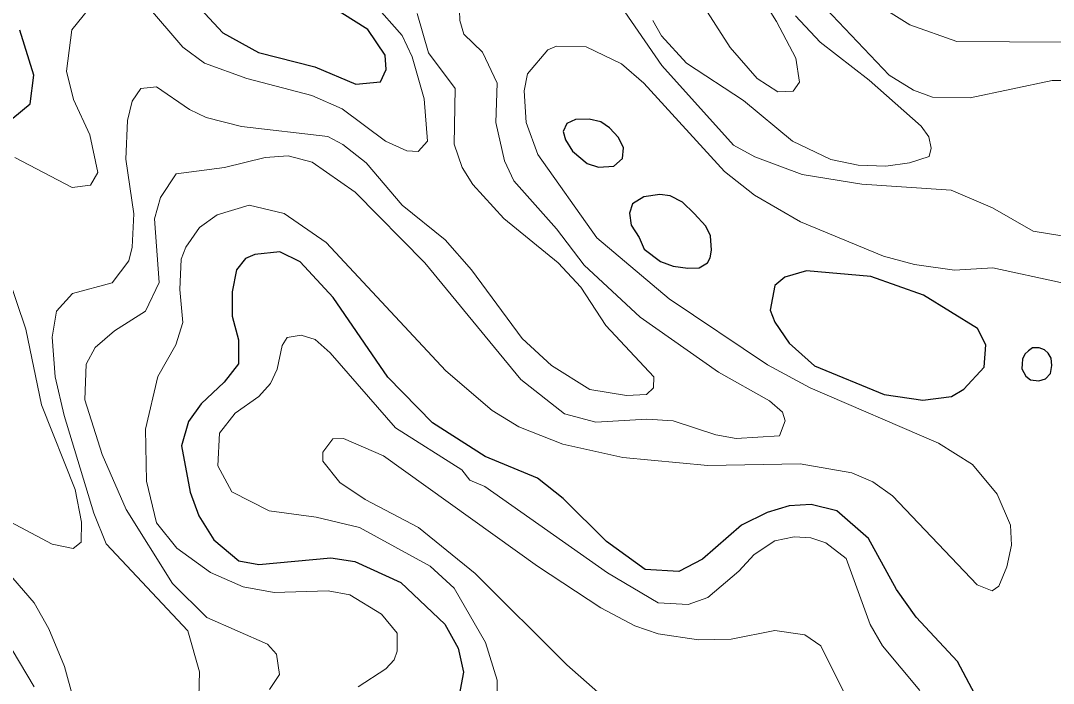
# Model space of a CAD drawing. Extents: x 673.6 to 698.9, y 7012 to 7040.1.
# Drawn here: x 685.993 to 687.062, y 7017.788 to 7018.474 of the extents above; entities that cross this region are included whole.
import ezdxf

# ---------------------------------------------------------------- set-up
doc = ezdxf.new("R2010")
doc.units = 0
doc.header["$LTSCALE"] = 0.032
doc.layers.add('1', color=7, linetype='Continuous', lineweight=25)
doc.layers.add('2', color=7, linetype='Continuous', lineweight=13)

msp = doc.modelspace()

# ---------------------------------------------------------------- linework, layer by layer
at = {"layer": '1'}
for points in [[(686.1417, 7018.5266), (686.2021, 7018.4613), (686.2391, 7018.441), (686.2973, 7018.4261), (686.34, 7018.4082), (686.3654, 7018.4106), (686.3712, 7018.4232), (686.3704, 7018.438), (686.3522, 7018.4647), (686.3011, 7018.497)], [(685.9846, 7018.3728), (686.0028, 7018.3877), (686.0063, 7018.4173), (685.9919, 7018.464)], [(686.981, 7017.7769), (686.9629, 7017.8105), (686.9202, 7017.8566), (686.8998, 7017.885), (686.8709, 7017.938), (686.838, 7017.9667), (686.8116, 7017.9731), (686.7888, 7017.9716), (686.7659, 7017.9648), (686.7395, 7017.9519), (686.6991, 7017.9164), (686.6746, 7017.9039), (686.6396, 7017.9058), (686.5994, 7017.935), (686.5545, 7017.9792), (686.5282, 7018.0004), (686.474, 7018.0227), (686.4193, 7018.0577), (686.3732, 7018.1048), (686.3165, 7018.1875), (686.2822, 7018.2241), (686.2611, 7018.2345), (686.2352, 7018.2319), (686.2256, 7018.2277), (686.2162, 7018.216), (686.2119, 7018.1931), (686.2119, 7018.168), (686.2184, 7018.1434), (686.2183, 7018.1188), (686.2037, 7018.0999), (686.1796, 7018.0773), (686.1668, 7018.0589), (686.1594, 7018.0337), (686.1683, 7017.986), (686.1772, 7017.9614), (686.193, 7017.9364), (686.2188, 7017.9149), (686.2395, 7017.9109), (686.3141, 7017.9181), (686.3388, 7017.914), (686.3864, 7017.8925), (686.4321, 7017.8492), (686.446, 7017.8246), (686.4515, 7017.7997), (686.4459, 7017.7704)]]:
    msp.add_lwpolyline(points, dxfattribs=at)
for points in [[(686.5817, 7018.372), (686.5673, 7018.3716), (686.5583, 7018.3675), (686.5546, 7018.359), (686.557, 7018.3504), (686.5642, 7018.3387), (686.5796, 7018.326), (686.5913, 7018.3222), (686.607, 7018.3233), (686.616, 7018.3312), (686.6173, 7018.3421), (686.6118, 7018.3531), (686.6026, 7018.3631), (686.5937, 7018.3692)], [(686.6335, 7018.2495), (686.6386, 7018.2375), (686.6554, 7018.2245), (686.6684, 7018.2197), (686.6839, 7018.2176), (686.6955, 7018.218), (686.7041, 7018.2231), (686.7069, 7018.2283), (686.7082, 7018.2365), (686.7072, 7018.2512), (686.7024, 7018.2612), (686.6904, 7018.2742), (686.6784, 7018.2859), (686.6654, 7018.2927), (686.6547, 7018.2941), (686.6383, 7018.2914), (686.6266, 7018.2842), (686.6235, 7018.2746), (686.6252, 7018.2622)], [(686.8732, 7018.2092), (686.8068, 7018.2149), (686.7843, 7018.2083), (686.7739, 7018.1997), (686.7691, 7018.1742), (686.7738, 7018.1619), (686.7886, 7018.14), (686.815, 7018.1167), (686.8871, 7018.0871), (686.9272, 7018.081), (686.9568, 7018.085), (686.9695, 7018.0925), (686.9908, 7018.1151), (686.9924, 7018.1385), (686.9836, 7018.1553), (686.9277, 7018.1898)], [(687.0295, 7018.1137), (687.0338, 7018.1061), (687.0388, 7018.102), (687.0473, 7018.1011), (687.0543, 7018.1033), (687.0595, 7018.1088), (687.0607, 7018.1169), (687.0602, 7018.1246), (687.0568, 7018.1298), (687.0532, 7018.1332), (687.0476, 7018.1354), (687.0408, 7018.1354), (687.0365, 7018.132), (687.0327, 7018.1287), (687.0304, 7018.1235), (687.0299, 7018.1187)]]:
    msp.add_lwpolyline(points, close=True, dxfattribs=at)
at = {"layer": '2'}
for points in [[(686.7286, 7018.548), (686.7755, 7018.4729), (686.7955, 7018.4352), (686.7994, 7018.4103), (686.793, 7018.4009), (686.777, 7018.4001), (686.7555, 7018.414), (686.7276, 7018.4461), (686.6832, 7018.5159)], [(687.0711, 7018.2511), (687.0415, 7018.2561), (686.9992, 7018.2802), (686.9565, 7018.2983), (686.864, 7018.3045), (686.8023, 7018.3147), (686.7533, 7018.3329), (686.7311, 7018.345), (686.6568, 7018.4273), (686.5833, 7018.5343)], [(686.4648, 7018.5187), (686.452, 7018.5052), (686.4469, 7018.4947), (686.4477, 7018.4741), (686.4518, 7018.46), (686.4712, 7018.4411)], [(686.0706, 7018.4951), (686.0459, 7018.4643), (686.0402, 7018.4215), (686.0477, 7018.3921), (686.0643, 7018.3558), (686.0727, 7018.3166), (686.0653, 7018.3036), (686.0462, 7018.3013), (685.9867, 7018.3323)], [(686.3584, 7018.4916), (686.3879, 7018.4586), (686.3983, 7018.4363), (686.4108, 7018.3929), (686.414, 7018.3492), (686.4046, 7018.3384), (686.3928, 7018.3391), (686.3708, 7018.349), (686.3257, 7018.3827), (686.2943, 7018.3964), (686.2271, 7018.4141), (686.1833, 7018.4297), (686.1609, 7018.4463), (686.1231, 7018.4902)], [(686.8202, 7018.4933), (686.8921, 7018.4173), (686.9176, 7018.4019), (686.937, 7018.3948), (686.9763, 7018.3941), (687.0612, 7018.4121), (687.101, 7018.4121)], [(687.0714, 7018.4516), (686.9625, 7018.4523), (686.9136, 7018.4696), (686.8732, 7018.4947)], [(686.0287, 7018.1053), (686.0254, 7018.1464), (686.0299, 7018.1733), (686.0465, 7018.1916), (686.0876, 7018.2027), (686.1048, 7018.2253), (686.1084, 7018.2395), (686.11, 7018.2738), (686.1018, 7018.3304), (686.1035, 7018.3706), (686.1084, 7018.3906), (686.1174, 7018.4036), (686.1334, 7018.4055), (686.1675, 7018.3818), (686.1849, 7018.3737), (686.2215, 7018.3642), (686.3108, 7018.354), (686.3265, 7018.3457), (686.3507, 7018.3266), (686.388, 7018.2829), (686.4326, 7018.2471), (686.4598, 7018.216), (686.5121, 7018.1448), (686.5425, 7018.1169), (686.5824, 7018.0922), (686.6203, 7018.0859), (686.6408, 7018.087), (686.6482, 7018.0937), (686.6485, 7018.1053), (686.5987, 7018.1585), (686.5731, 7018.1979), (686.5495, 7018.2231), (686.4932, 7018.2691), (686.4611, 7018.3043), (686.4502, 7018.3218), (686.4419, 7018.3459), (686.4427, 7018.4036), (686.4152, 7018.4404), (686.4035, 7018.4811)], [(686.6474, 7018.4741), (686.6565, 7018.458), (686.6824, 7018.4299), (686.7413, 7018.3913), (686.7921, 7018.3493), (686.8317, 7018.3302), (686.8602, 7018.3243), (686.8887, 7018.3234), (686.9133, 7018.3266), (686.9337, 7018.3332), (686.9356, 7018.342), (686.9333, 7018.3538), (686.9255, 7018.3648), (686.8716, 7018.4124), (686.8207, 7018.4515), (686.7953, 7018.4787)], [(686.5164, 7018.3683), (686.5143, 7018.4013), (686.5177, 7018.4188), (686.5387, 7018.4438), (686.5477, 7018.4474), (686.5785, 7018.4467)], [(686.5785, 7018.4467), (686.615, 7018.4293), (686.6381, 7018.4091), (686.7218, 7018.3179), (686.7529, 7018.2933), (686.8004, 7018.2658), (686.8864, 7018.2303), (686.9185, 7018.2214), (686.96, 7018.2158), (686.9996, 7018.2182), (687.1399, 7018.1878)], [(686.4712, 7018.4411), (686.4864, 7018.4093), (686.4848, 7018.3683), (686.4939, 7018.3288), (686.5035, 7018.3081), (686.5479, 7018.2584), (686.5763, 7018.2209), (686.6345, 7018.1669), (686.7155, 7018.1102), (686.7684, 7018.0805), (686.7819, 7018.0688), (686.7846, 7018.0596), (686.7787, 7018.0441), (686.7338, 7018.0416), (686.7129, 7018.0453), (686.6687, 7018.0596), (686.6414, 7018.0613), (686.5884, 7018.0583), (686.556, 7018.0671), (686.5107, 7018.1026), (686.4113, 7018.2234), (686.3392, 7018.2962), (686.2948, 7018.3274), (686.2698, 7018.334), (686.2461, 7018.3324), (686.204, 7018.3218), (686.1537, 7018.3152), (686.1375, 7018.2907), (686.1314, 7018.2687), (686.1362, 7018.203), (686.122, 7018.1731), (686.09, 7018.153), (686.07, 7018.1355), (686.0607, 7018.1183), (686.0591, 7018.0813), (686.0773, 7018.0248), (686.1022, 7017.9681), (686.1502, 7017.8912), (686.1855, 7017.8563), (686.2483, 7017.8285), (686.2579, 7017.8184), (686.2609, 7017.7973), (686.2505, 7017.7818)], [(686.3424, 7017.7844), (686.371, 7017.803), (686.3795, 7017.8125), (686.3826, 7017.8214), (686.3828, 7017.8398), (686.3666, 7017.8597), (686.3338, 7017.8795), (686.3112, 7017.8837), (686.2555, 7017.8822), (686.2231, 7017.8879), (686.1893, 7017.9028), (686.1546, 7017.9279), (686.1335, 7017.954), (686.1232, 7017.9972), (686.1222, 7018.0511), (686.1347, 7018.1056), (686.1534, 7018.1382), (686.1609, 7018.1616), (686.1577, 7018.1955), (686.1592, 7018.2269), (686.1637, 7018.2394), (686.1779, 7018.2598), (686.1964, 7018.2729), (686.2296, 7018.283), (686.2656, 7018.2743), (686.3091, 7018.2443), (686.433, 7018.1113), (686.4811, 7018.0703), (686.5086, 7018.0534), (686.5542, 7018.0354), (686.6165, 7018.0218), (686.7046, 7018.0136), (686.8002, 7018.0152), (686.8536, 7018.0059), (686.8755, 7017.9965), (686.8958, 7017.9821), (686.9833, 7017.89), (686.9989, 7017.8838), (687.0058, 7017.8886), (687.014, 7017.9085), (687.0188, 7017.9311), (687.0178, 7017.9518), (687.0042, 7017.9837), (686.9787, 7018.0144), (686.9432, 7018.0365), (686.8105, 7018.094), (686.7664, 7018.1176), (686.6643, 7018.1859), (686.5896, 7018.249), (686.5284, 7018.3354), (686.5164, 7018.3683)], [(685.9681, 7018.2424), (685.9983, 7018.1546), (686.0145, 7018.0764), (686.0492, 7017.9886), (686.0557, 7017.9548), (686.0553, 7017.934), (686.0472, 7017.9275), (686.0253, 7017.932), (685.9601, 7017.9667)], [(686.9241, 7017.7805), (686.8853, 7017.8268), (686.8727, 7017.8489), (686.8479, 7017.9172), (686.8268, 7017.9335), (686.811, 7017.9388), (686.794, 7017.9396), (686.7739, 7017.9355), (686.7525, 7017.9215), (686.7366, 7017.904), (686.7045, 7017.877), (686.6841, 7017.8698), (686.6531, 7017.8712), (686.6004, 7017.9024), (686.4736, 7017.9919), (686.4581, 7017.9983), (686.4497, 7018.0089), (686.3809, 7018.0526), (686.3132, 7018.13), (686.2978, 7018.1438), (686.2833, 7018.1482), (686.2689, 7018.1461), (686.2635, 7018.1378), (686.2583, 7018.1132), (686.2516, 7018.0983), (686.2394, 7018.0848), (686.2149, 7018.0676), (686.1988, 7018.0469), (686.1971, 7018.0131), (686.2115, 7017.9862), (686.25, 7017.9667), (686.2989, 7017.9601), (686.3436, 7017.9493), (686.417, 7017.9094), (686.4417, 7017.8865), (686.4742, 7017.8304), (686.4863, 7017.7914), (686.4864, 7017.7801)], [(686.1781, 7017.7999), (686.1658, 7017.8424), (686.0813, 7017.9324), (686.0687, 7017.964), (686.0379, 7018.0654), (686.0287, 7018.1053)], [(686.8632, 7017.7431), (686.8216, 7017.8269), (686.8048, 7017.8381), (686.7737, 7017.8426), (686.7287, 7017.8337), (686.6947, 7017.8329), (686.653, 7017.8392), (686.629, 7017.8477), (686.5938, 7017.8663), (686.5279, 7017.9092), (686.3685, 7018.0236), (686.3273, 7018.0416), (686.316, 7018.0412), (686.3059, 7018.0273), (686.3056, 7018.018), (686.3233, 7017.9959), (686.3496, 7017.9784), (686.4048, 7017.9493), (686.4635, 7017.9016), (686.5586, 7017.8073), (686.6167, 7017.7558)], [(685.9738, 7017.9098), (686.0067, 7017.8713), (686.022, 7017.8443), (686.0381, 7017.8056), (686.0641, 7017.7108)], [(686.0068, 7017.7845), (685.9458, 7017.8867)], [(686.1758, 7017.7223), (686.1781, 7017.7999)]]:
    msp.add_lwpolyline(points, dxfattribs=at)

doc.saveas('drawing.dxf')
